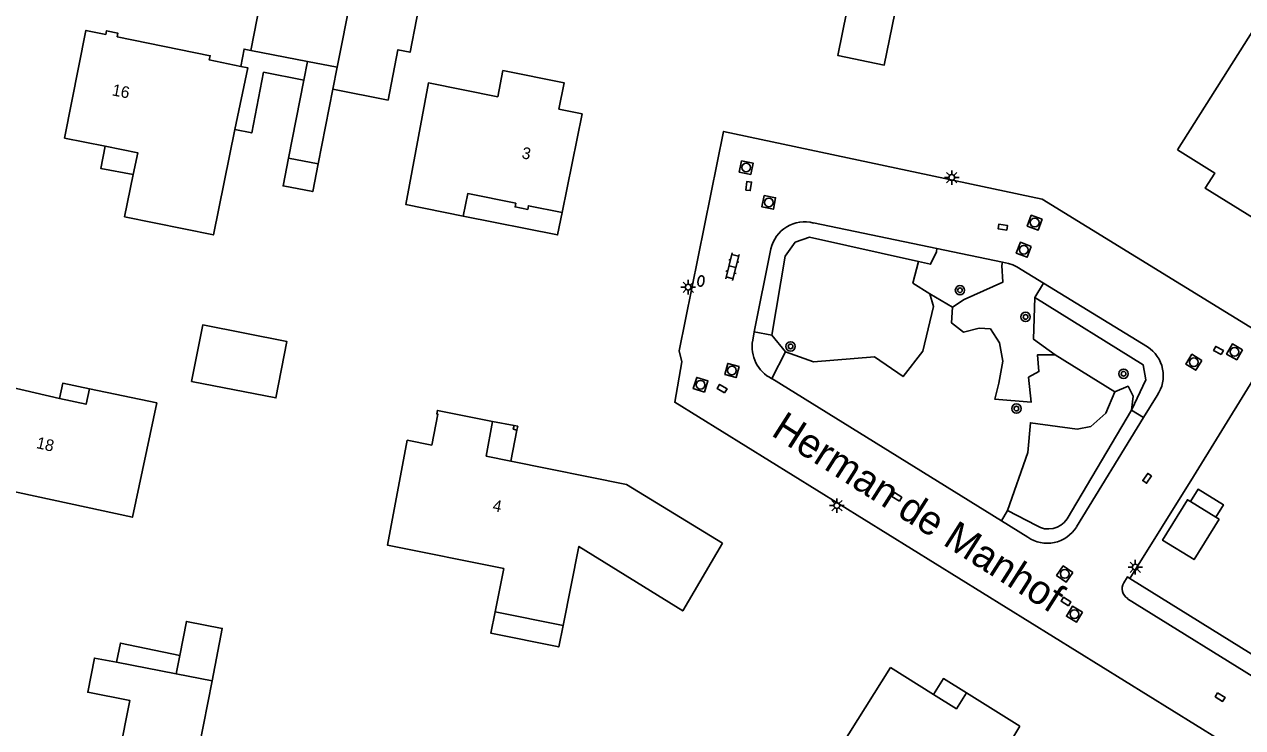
# Model space of a CAD drawing. Extents: x 128999 to 131010, y 395498 to 399007.
# Drawn here: x 130166.4 to 130271, y 398257.9 to 398318.3 of the extents above; entities that cross this region are included whole.
import ezdxf

# ---------------------------------------------------------------- set-up
doc = ezdxf.new("R2010")
doc.units = 0
for name, color, linetype in [('gg-afsc-hekwerk', 7, 'Continuous'), ('gg-anno-huisnummerreeks BGT', 7, 'Continuous'), ('gg-anno-openbare ruimte label', 7, 'Continuous'), ('gg-bbg-gedigitaliseerde bebouwing', 7, 'Continuous'), ('gg-bbg-gedigitaliseerde bijgebouw', 7, 'Continuous'), ('gg-bbg-hoofdgebouw', 7, 'Continuous'), ('gg-bbg-luifel en loopbrug', 7, 'Continuous'), ('gg-bbg-onder overbouw', 7, 'Continuous'), ('gg-bbg-pand overbouw', 7, 'Continuous'), ('gg-bbg-pilaar onder overbouw', 7, 'Continuous'), ('gg-bbg-pilaar pand', 7, 'Continuous'), ('gg-bbg-tussenscheiding', 7, 'Continuous'), ('gg-knt-verharding', 7, 'Continuous'), ('gt-grn-groengrens', 7, 'Continuous'), ('gt-symb-boom', 7, 'Continuous'), ('gt-symb-brandkraan', 7, 'Continuous'), ('gt-symb-klinker verharding', 7, 'Continuous'), ('gt-symb-kolk center center', 7, 'Continuous'), ('gt-symb-lichtmast', 7, 'Continuous'), ('gt-symb-rioolschacht', 7, 'Continuous')]:
    doc.layers.add(name, color=color, linetype=linetype)

# ---------------------------------------------------------------- blocks, each defined once
blk = doc.blocks.new('gt0-RS')
at = {"layer": 'gt-symb-rioolschacht'}
blk.add_lwpolyline([(-0.5, -0.5), (0.5, -0.5), (0.5, 0.5), (-0.5, 0.5)], close=True, dxfattribs=at)
blk.add_circle((0, 0), 0.375, dxfattribs=at)
blk = doc.blocks.new('gt0-KOLKCC')
at = {"layer": 'gt-symb-kolk center center'}
blk.add_lwpolyline([(-0.38, 0.2), (0.37, 0.2), (0.37, -0.2), (-0.38, -0.2)], close=True, dxfattribs=at)
blk = doc.blocks.new('gt0-LMAST')
at = {"layer": 'gt-symb-lichtmast'}
for p, q in [((-0.18, 0.17), (-0.45, 0.44)), ((-0.01, 0.25), (-0.01, 0.62)), ((0.17, 0.17), (0.44, 0.44)), ((-0.26, 0), (-0.63, 0)), ((-0.18, -0.18), (-0.45, -0.45)), ((-0.01, -0.25), (-0.01, -0.63)), ((0.44, -0.45), (0.17, -0.18)), ((0.24, 0), (0.62, 0))]:
    blk.add_line(p, q, dxfattribs=at)
blk.add_circle((-0.01, 0), 0.25, dxfattribs=at)
blk = doc.blocks.new('gt0-BOOM')
at = {"layer": 'gt-symb-boom'}
for radius in [0.4, 0.2]:
    blk.add_circle((0, 0), radius, dxfattribs=at)
blk = doc.blocks.new('gt0-BR')
at = {"layer": 'gt-symb-brandkraan'}
for centre, radius, start, end in [((-0.24, 0), 0.206, 107.5669, 252.4331), ((0.6, -2.66), 3, 106.892, 107.5669), ((0, -0.69), 0.938, 73.108, 106.892), ((-0.6, -2.66), 3, 72.4331, 73.108), ((0.24, 0), 0.206, 287.567, 72.4331), ((0.6, 2.66), 3, 252.4331, 253.108), ((0, 0.69), 0.938, 253.108, 286.8921), ((-0.6, 2.66), 3, 286.8921, 287.567)]:
    blk.add_arc(centre, radius, start, end, dxfattribs=at)
blk = doc.blocks.new('gt0-KL1')
at = {"layer": 'gt-symb-klinker verharding'}
for p, q in [((-1.15, 0.3), (1.15, 0.3)), ((-1, -0.3), (-1, 0.3)), ((-0.5, 0.3), (-0.5, 0.45)), ((0, -0.3), (0, 0.3)), ((0.5, 0.3), (0.5, 0.45)), ((1, -0.3), (1, 0.3)), ((-1.15, -0.3), (1.15, -0.3)), ((-0.5, -0.45), (-0.5, -0.3)), ((0.5, -0.45), (0.5, -0.3))]:
    blk.add_line(p, q, dxfattribs=at)

msp = doc.modelspace()

# ---------------------------------------------------------------- linework, layer by layer
at = {"layer": 'gg-afsc-hekwerk'}
msp.add_line((130281.17, 398258.35), (130261.31, 398270.72), dxfattribs=at)
msp.add_lwpolyline([(130273.85, 398290.97), (130266.76, 398279.49), (130261.31, 398270.72)], dxfattribs=at)
at = {"layer": 'gg-bbg-gedigitaliseerde bebouwing'}
for p, q in [((130214.3, 398310.62), (130212.31, 398311.02)), ((130206.84, 398267.85), (130212.67, 398266.68))]:
    msp.add_line(p, q, dxfattribs=at)
for points in [[(130265.41, 398307.52), (130272.56, 398318.83), (130280.25, 398314.04), (130277.06, 398309.04), (130280.66, 398306.8), (130275.95, 398299.18)], [(130174.39, 398317.25), (130182.38, 398315.61), (130182.3, 398315.26), (130185, 398314.7)], [(130185, 398314.7), (130185.6, 398314.58), (130184.51, 398309.28)], [(130207.06, 398312.08), (130207.51, 398314.34), (130212.76, 398313.29), (130212.31, 398311.02)], [(130207.06, 398312.08), (130201.11, 398313.28), (130199.18, 398302.83), (130204.08, 398301.84)], [(130184.51, 398309.28), (130182.66, 398300.22), (130175.02, 398301.79)], [(130163.35, 398278.66), (130175.71, 398275.98), (130177.79, 398285.8), (130172.02, 398287.01)], [(130199.29, 398282.59), (130197.6, 398273.58), (130207.58, 398271.57), (130206.84, 398267.85)], [(130212.67, 398266.68), (130214.03, 398273.48), (130222.93, 398267.93), (130226.36, 398273.75)], [(130251.86, 398258.04), (130246.18, 398248.6), (130235.79, 398255.16), (130240.76, 398263.07)]]:
    msp.add_lwpolyline(points, dxfattribs=at)
at = {"layer": 'gg-bbg-gedigitaliseerde bijgebouw'}
for p, q in [((130185.86, 398316.06), (130190.73, 398315.11)), ((130190.73, 398315.11), (130193.28, 398314.62)), ((130192.91, 398312.73), (130193.28, 398314.62)), ((130189.11, 398306.83), (130191.66, 398306.34)), ((130266.51, 398277.32), (130268.68, 398275.99)), ((130268.68, 398275.99), (130268.96, 398275.81)), ((130179.77, 398264.11), (130179.46, 398262.52)), ((130174.33, 398263.52), (130179.46, 398262.52))]:
    msp.add_line(p, q, dxfattribs=at)
for points in [[(130194.6, 398321.36), (130187.18, 398322.81), (130185.86, 398316.06)], [(130192.91, 398312.73), (130197.65, 398311.8), (130198.49, 398316.12), (130199.53, 398315.91), (130200.64, 398321.56), (130194.87, 398322.69), (130194.6, 398321.36)], [(130189.11, 398306.83), (130188.64, 398304.44), (130191.19, 398303.94), (130191.66, 398306.34)], [(130180.79, 398287.64), (130181.74, 398292.49), (130188.97, 398291.07), (130188.02, 398286.22), (130180.79, 398287.64)], [(130268.96, 398275.81), (130266.82, 398272.35), (130264.12, 398274.01), (130266.25, 398277.48), (130266.51, 398277.32)], [(130182.54, 398261.92), (130183.42, 398266.43), (130180.34, 398267.03), (130179.77, 398264.11)], [(130182.54, 398261.92), (130181.06, 398254.36), (130174.58, 398255.63), (130175.48, 398260.25), (130171.87, 398260.95), (130172.44, 398263.89), (130174.33, 398263.52)]]:
    msp.add_lwpolyline(points, dxfattribs=at)
at = {"layer": 'gg-bbg-hoofdgebouw'}
for p, q in [((130214.3, 398310.62), (130212.59, 398302.15)), ((130175.77, 398305.4), (130175.02, 398301.79)), ((130199.29, 398282.59), (130201.39, 398282.17)), ((130240.76, 398263.07), (130244.46, 398260.76)), ((130247.28, 398260.9), (130251.86, 398258.04))]:
    msp.add_line(p, q, dxfattribs=at)
for points in [[(130239.69, 398332.58), (130243.39, 398331.89), (130243.85, 398334.17), (130253.14, 398332.28), (130252.76, 398330.3), (130253.23, 398330.2), (130253.02, 398329.22), (130252.55, 398329.32), (130251.94, 398326.35), (130250.76, 398326.6), (130250.09, 398323.15), (130242.24, 398324.74), (130240.23, 398314.81), (130236.25, 398315.62), (130239.69, 398332.58)], [(130174.39, 398317.25), (130174.45, 398317.56), (130173.49, 398317.76), (130173.42, 398317.44), (130171.71, 398317.78), (130169.88, 398308.54), (130173.36, 398307.84)], [(130173.36, 398307.84), (130176.16, 398307.28), (130175.77, 398305.4)], [(130275.95, 398299.18), (130267.78, 398304.23), (130268.59, 398305.54), (130265.41, 398307.52)], [(130212.59, 398302.15), (130209.69, 398302.73), (130209.63, 398302.41), (130208.55, 398302.63), (130208.61, 398302.95), (130204.48, 398303.78), (130204.08, 398301.84)], [(130163.35, 398278.66), (130165.27, 398287.14), (130169.46, 398286.19)], [(130169.46, 398286.19), (130171.73, 398285.68), (130172.02, 398287.01)], [(130206.62, 398284.21), (130201.88, 398285.16), (130201.82, 398284.85), (130201.92, 398284.82), (130201.39, 398282.17)], [(130208.17, 398280.8), (130218.12, 398278.8), (130226.36, 398273.75)], [(130244.46, 398260.76), (130246.43, 398259.53), (130247.28, 398260.9)]]:
    msp.add_lwpolyline(points, dxfattribs=at)
at = {"layer": 'gg-bbg-luifel en loopbrug'}
for p, q in [((130190.73, 398315.11), (130190.42, 398313.52)), ((130190.42, 398313.52), (130189.11, 398306.83)), ((130191.66, 398306.34), (130192.91, 398312.73))]:
    msp.add_line(p, q, dxfattribs=at)
for points in [[(130185.86, 398316.06), (130185.29, 398316.18), (130185, 398314.7)], [(130184.51, 398309.28), (130185.95, 398308.99), (130186.97, 398314.2), (130190.42, 398313.52)], [(130175.77, 398305.4), (130172.99, 398305.94), (130173.36, 398307.84)], [(130204.08, 398301.84), (130212.2, 398300.22), (130212.59, 398302.15)], [(130172.02, 398287.01), (130169.73, 398287.49), (130169.46, 398286.19)], [(130266.51, 398277.32), (130267.17, 398278.39), (130269.34, 398277.05), (130268.68, 398275.99)], [(130206.84, 398267.85), (130206.47, 398266.02), (130212.3, 398264.85), (130212.67, 398266.68)], [(130174.33, 398263.52), (130174.67, 398265.17), (130179.77, 398264.11)], [(130247.28, 398260.9), (130245.31, 398262.13), (130244.46, 398260.76)]]:
    msp.add_lwpolyline(points, dxfattribs=at)
at = {"layer": 'gg-bbg-onder overbouw'}
for p, q in [((130206.62, 398284.21), (130206.07, 398281.23)), ((130206.07, 398281.23), (130208.17, 398280.8))]:
    msp.add_line(p, q, dxfattribs=at)
at = {"layer": 'gg-bbg-pand overbouw'}
for p, q in [((130206.62, 398284.21), (130208.46, 398283.86)), ((130208.17, 398280.8), (130208.71, 398283.47))]:
    msp.add_line(p, q, dxfattribs=at)
at = {"layer": 'gg-bbg-pilaar onder overbouw'}
msp.add_lwpolyline([(130208.71, 398283.47), (130208.39, 398283.53), (130208.46, 398283.86)], dxfattribs=at)
at = {"layer": 'gg-bbg-pilaar pand'}
msp.add_lwpolyline([(130208.46, 398283.86), (130208.77, 398283.79), (130208.71, 398283.47)], dxfattribs=at)
at = {"layer": 'gg-bbg-tussenscheiding'}
for p, q in [((130193.28, 398314.62), (130194.6, 398321.36)), ((130179.46, 398262.52), (130182.54, 398261.92))]:
    msp.add_line(p, q, dxfattribs=at)
at = {"layer": 'gg-knt-verharding'}
for p, q in [((130234.16, 398301.25), (130244.75, 398299.05)), ((130229.08, 398291.91), (130230.51, 398299.04)), ((130244.75, 398299.05), (130250.37, 398297.88)), ((130253.89, 398296.09), (130262.81, 398290.62)), ((130228.94, 398291.18), (130229.08, 398291.91)), ((130250.28, 398275.68), (130230.59, 398287.88)), ((130262.49, 398284.55), (130263.65, 398286.44)), ((130256.72, 398275.15), (130262.49, 398284.55)), ((130252.54, 398274.27), (130250.28, 398275.68)), ((130261.12, 398268.98), (130288.46, 398251.98))]:
    msp.add_line(p, q, dxfattribs=at)
for points in [[(130285.22, 398246.83), (130222.25, 398285.86), (130222.86, 398289.32), (130222.64, 398290.27), (130226.44, 398309.12), (130253.77, 398303.3), (130273.85, 398290.97)], [(130250.37, 398297.88), (130250.88, 398297.78), (130251.26, 398297.65), (130251.62, 398297.48), (130253.89, 398296.09)], [(130260.78, 398270.35), (130261.1, 398270.85), (130261.31, 398270.72)]]:
    msp.add_lwpolyline(points, dxfattribs=at)
for centre, radius, start, end in [((130233.39, 398298.4), 2.95, 74.9109, 167.5698), ((130231.96, 398290.62), 3.07, 169.5579, 243.5306), ((130261.24, 398288.13), 2.94, 324.9835, 57.7524), ((130254.22, 398276.67), 2.93, 235.0717, 328.5536), ((130261.67, 398269.85), 1.02, 150.4362, 237.4786)]:
    msp.add_arc(centre, radius, start, end, dxfattribs=at)
at = {"layer": 'gt-grn-groengrens'}
for p, q in [((130253.14, 398294.86), (130253.89, 398296.09)), ((130246.1, 398294.02), (130244.15, 398295.16)), ((130230.59, 398291.61), (130229.08, 398291.91)), ((130231.75, 398290.18), (130230.59, 398291.61)), ((130231.75, 398290.18), (130230.59, 398287.88)), ((130254.89, 398289.94), (130260.02, 398286.75)), ((130255.92, 398275.84), (130261.45, 398285.18)), ((130261.45, 398285.18), (130262.49, 398284.55)), ((130250.82, 398276.55), (130250.28, 398275.68)), ((130250.82, 398276.55), (130253.29, 398275.26))]:
    msp.add_line(p, q, dxfattribs=at)
for points in [[(130243.18, 398297.95), (130233.82, 398300.02), (130232.59, 398299.59), (130231.73, 398298.41), (130230.59, 398291.61)], [(130243.18, 398297.95), (130244.2, 398297.71), (130244.7, 398298.78), (130244.75, 398299.05)], [(130243.18, 398297.95), (130242.69, 398296.07), (130244.15, 398295.16)], [(130246.1, 398294.02), (130247.09, 398294.69), (130250.42, 398296.17), (130250.32, 398297.61), (130250.37, 398297.88)], [(130244.15, 398295.16), (130244.47, 398294.09), (130243.55, 398290.25), (130241.84, 398288.06), (130239.4, 398289.75), (130234.15, 398289.33), (130231.75, 398290.18)], [(130254.89, 398289.94), (130253.05, 398291.26), (130253.14, 398294.86)], [(130261.45, 398285.18), (130262.69, 398287.79), (130262.44, 398289.08), (130253.14, 398294.86)], [(130254.89, 398289.94), (130253.39, 398289.94), (130253.51, 398288.49), (130252.62, 398288), (130252.84, 398285.87), (130249.71, 398286.13), (130250.07, 398287.5), (130250.42, 398289.38), (130250.11, 398290.96), (130249.34, 398292.16), (130248.39, 398292.21), (130247.02, 398291.87), (130246.01, 398292.67), (130246.1, 398294.02)], [(130261.45, 398285.18), (130261.59, 398286.37), (130261.16, 398287.23), (130260.02, 398286.75)], [(130260.02, 398286.75), (130259.24, 398284.91), (130257.95, 398283.76), (130256.79, 398283.55), (130252.78, 398284.1), (130252.56, 398281.55), (130250.82, 398276.55)]]:
    msp.add_lwpolyline(points, dxfattribs=at)
msp.add_arc((130254.31, 398276.89), 1.92, 237.9053, 326.769, dxfattribs=at)

# ---------------------------------------------------------------- block references
at = {"layer": 'gt-symb-boom'}
for p in [(130246.73, 398295.47), (130252.36, 398293.18), (130232.19, 398290.65), (130260.77, 398288.3), (130251.57, 398285.31)]:
    msp.add_blockref('gt0-BOOM', p, dxfattribs=at)
at = {"layer": 'gt-symb-brandkraan', "rotation": 79.94200145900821}
msp.add_blockref('gt0-BR', (130224.5, 398296.27), dxfattribs=at)
at = {"layer": 'gt-symb-klinker verharding', "rotation": 76.06098563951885}
msp.add_blockref('gt0-KL1', (130227.2, 398297.51), dxfattribs=at)
at = {"layer": 'gt-symb-kolk center center'}
for p, rotation in [((130228.59, 398304.43), 82.00113961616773), ((130250.4, 398300.9), 171.32439220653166), ((130268.91, 398290.3), 151.3702193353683), ((130226.31, 398287.02), 149.00995021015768), ((130262.79, 398279.32), -124.2899076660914), ((130241.31, 398277.73), 148.22385685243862), ((130255.82, 398268.74), 147.28804715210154), ((130269.06, 398260.53), -31.892466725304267)]:
    msp.add_blockref('gt0-KOLKCC', p, dxfattribs=dict(at, rotation=rotation))
at = {"layer": 'gt-symb-lichtmast'}
for p in [(130246.03, 398305.15), (130223.41, 398295.74), (130236.17, 398276.98), (130261.78, 398271.69)]:
    msp.add_blockref('gt0-LMAST', p, dxfattribs=at)
at = {"layer": 'gt-symb-rioolschacht'}
for p, rotation in [((130228.38, 398306.01), -101.56947405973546), ((130230.32, 398303.02), -100.86205866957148), ((130253.14, 398301.28), 160.10514683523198), ((130252.2, 398298.95), 158.65715076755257), ((130270.29, 398290.18), 150.21408019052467), ((130227.16, 398288.58), 165.22973733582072), ((130266.8, 398289.29), 148.2888773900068), ((130224.47, 398287.36), 72.67774804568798), ((130255.72, 398271.11), 145.0542559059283), ((130256.55, 398267.65), 149.09990849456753)]:
    msp.add_blockref('gt0-RS', p, dxfattribs=dict(at, rotation=rotation))

# ---------------------------------------------------------------- texts
at = {"layer": 'gg-anno-huisnummerreeks BGT'}
for s, rotation, p in [('16', 348.8, (130173.9, 398312.22)), ('3', 348.6, (130209.06, 398306.82)), ('18', 347.2, (130167.4, 398281.93)), ('4', 348.6, (130206.56, 398276.54))]:
    msp.add_text(s, height=1, rotation=rotation, dxfattribs=at).set_placement(p)
at = {"layer": 'gg-anno-openbare ruimte label'}
msp.add_text('Herman de Manhof', height=2.5, rotation=327.5, dxfattribs=at).set_placement((130230.43, 398283.06))

doc.saveas('drawing.dxf')
